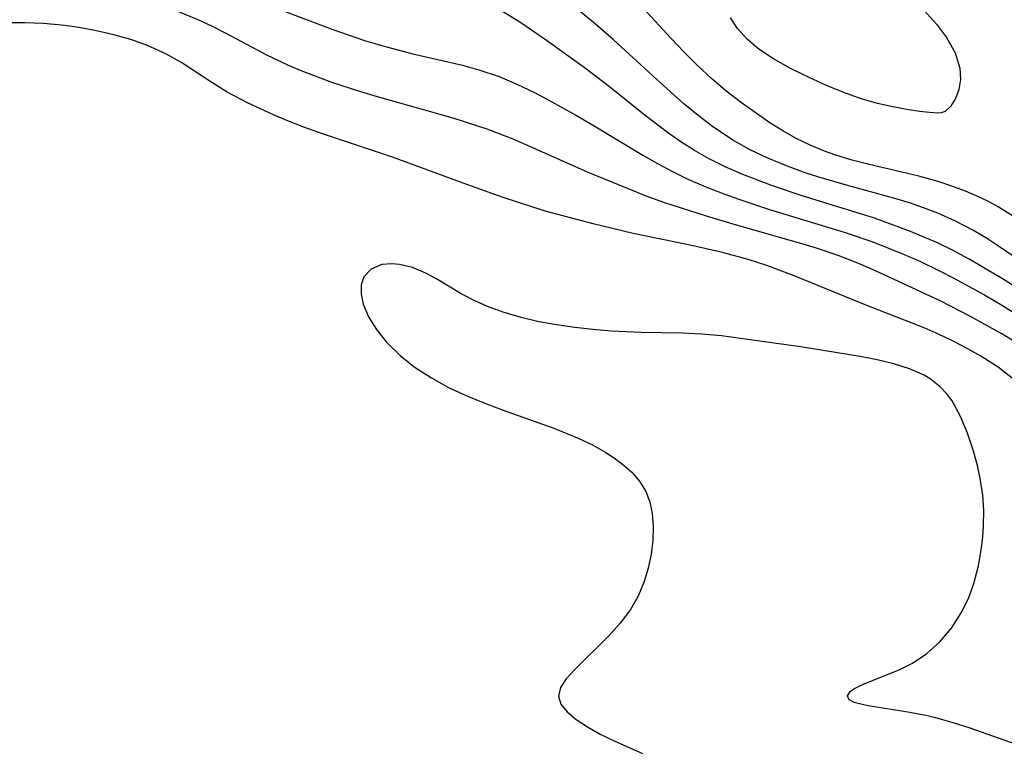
# Model space of a CAD drawing. Header units: metres. Extents: x 1073367 to 1082519, y 1569854 to 1574957.
# Tile 599 of 656: x 1078984 to 1079074, y 1573418 to 1573485. Entities that reach past the tile are written whole.
import ezdxf

# ---------------------------------------------------------------- set-up
doc = ezdxf.new("R2010")
doc.units = ezdxf.units.M
doc.layers.add('CGG_CurvaNivelLidar_v1', color=253, linetype='Continuous', lineweight=30)

msp = doc.modelspace()

# ---------------------------------------------------------------- linework, layer by layer
at = {"layer": 'CGG_CurvaNivelLidar_v1'}
for p, q in [((1079036.7367, 1573485.0923, 70), (1079033.1004, 1573488.0679, 70)), ((1079000.6377, 1573485.3119, 71.5), (1078998.2802, 1573486.2827, 71.5)), ((1079008.5819, 1573486.0771, 71), (1079012.946, 1573484.4213, 71)), ((1079030.1025, 1573485.0332, 70.5), (1079028.2845, 1573486.1689, 70.5)), ((1079043.8511, 1573483.6044, 69.5), (1079041.3067, 1573486.3656, 69.5)), ((1079066.9504, 1573486.1494, 69), (1079068.0982, 1573484.9017, 69)), ((1079001.9594, 1573484.6889, 71.5), (1079000.6377, 1573485.3119, 71.5)), ((1079038.5563, 1573483.5104, 70), (1079036.7367, 1573485.0923, 70)), ((1079049.9179, 1573484.5286, 69), (1079049.2802, 1573485.4912, 69)), ((1078984.8078, 1573485.0382, 72), (1078983.1083, 1573485.0371, 72)), ((1078986.4987, 1573484.9727, 72), (1078984.8078, 1573485.0382, 72)), ((1078988.4502, 1573484.788, 72), (1078986.4987, 1573484.9727, 72)), ((1078989.7359, 1573484.6035, 72), (1078988.4502, 1573484.788, 72)), ((1078991.3521, 1573484.3083, 72), (1078989.7359, 1573484.6035, 72)), ((1078992.9421, 1573483.9439, 72), (1078991.3521, 1573484.3083, 72)), ((1079003.2607, 1573484.0286, 71.5), (1079001.9594, 1573484.6889, 71.5)), ((1079012.946, 1573484.4213, 71), (1079015.847, 1573483.4225, 71)), ((1079032.4635, 1573483.4332, 70.5), (1079030.1025, 1573485.0332, 70.5)), ((1079050.8097, 1573483.5206, 69), (1079049.9179, 1573484.5286, 69)), ((1079068.0982, 1573484.9017, 69), (1079069.0068, 1573483.6979, 69)), ((1078994.4969, 1573483.5021, 72), (1078992.9421, 1573483.9439, 72)), ((1078996.0057, 1573482.9695, 72), (1078994.4969, 1573483.5021, 72)), ((1079006.854, 1573482.1118, 71.5), (1079003.2607, 1573484.0286, 71.5)), ((1079015.847, 1573483.4225, 71), (1079017.5243, 1573482.9212, 71)), ((1079035.8931, 1573480.9481, 70.5), (1079032.4635, 1573483.4332, 70.5)), ((1079042.5388, 1573479.851, 70), (1079038.5563, 1573483.5104, 70)), ((1079045.0245, 1573482.3656, 69.5), (1079043.8511, 1573483.6044, 69.5)), ((1079051.8664, 1573482.6161, 69), (1079050.8097, 1573483.5206, 69)), ((1079069.0068, 1573483.6979, 69), (1079069.8007, 1573482.2854, 69)), ((1078997.7352, 1573482.1837, 72), (1078996.0057, 1573482.9695, 72)), ((1079017.5243, 1573482.9212, 71), (1079020.2616, 1573482.2192, 71)), ((1079053.2018, 1573481.738, 69), (1079051.8664, 1573482.6161, 69)), ((1078999.146, 1573481.3702, 72), (1078997.7352, 1573482.1837, 72)), ((1079008.8352, 1573481.1691, 71.5), (1079006.854, 1573482.1118, 71.5)), ((1079020.2616, 1573482.2192, 71), (1079024.7924, 1573481.1636, 71)), ((1079046.2348, 1573481.1602, 69.5), (1079045.0245, 1573482.3656, 69.5)), ((1079054.7621, 1573480.877, 69), (1079053.2018, 1573481.738, 69)), ((1079069.8007, 1573482.2854, 69), (1079070.2278, 1573480.8874, 69)), ((1079001.8832, 1573479.5729, 72), (1078999.146, 1573481.3702, 72)), ((1079010.1564, 1573480.6101, 71.5), (1079008.8352, 1573481.1691, 71.5)), ((1079012.8543, 1573479.5986, 71.5), (1079010.1564, 1573480.6101, 71.5)), ((1079024.7924, 1573481.1636, 71), (1079026.2781, 1573480.7531, 71)), ((1079026.2781, 1573480.7531, 71), (1079028.1262, 1573480.1291, 71)), ((1079038.2056, 1573479.1876, 70.5), (1079035.8931, 1573480.9481, 70.5)), ((1079047.5221, 1573479.9644, 69.5), (1079046.2348, 1573481.1602, 69.5)), ((1079056.4692, 1573480.0336, 69), (1079054.7621, 1573480.877, 69)), ((1079070.2278, 1573480.8874, 69), (1079070.2797, 1573479.8716, 69)), ((1079028.1262, 1573480.1291, 71), (1079029.7642, 1573479.4436, 71)), ((1079045.0159, 1573477.6454, 70), (1079042.5388, 1573479.851, 70)), ((1079048.856, 1573478.8274, 69.5), (1079047.5221, 1573479.9644, 69.5)), ((1079058.0293, 1573479.3181, 69), (1079056.4692, 1573480.0336, 69)), ((1079070.2797, 1573479.8716, 69), (1079070.1323, 1573478.9359, 69)), ((1079003.2837, 1573478.7044, 72), (1079001.8832, 1573479.5729, 72)), ((1079015.5159, 1573478.7269, 71.5), (1079012.8543, 1573479.5986, 71.5)), ((1079029.7642, 1573479.4436, 71), (1079031.3701, 1573478.6687, 71)), ((1079041.4836, 1573476.564, 70.5), (1079038.2056, 1573479.1876, 70.5)), ((1079050.2606, 1573477.7421, 69.5), (1079048.856, 1573478.8274, 69.5)), ((1079059.6183, 1573478.6607, 69), (1079058.0293, 1573479.3181, 69)), ((1079070.1323, 1573478.9359, 69), (1079069.8316, 1573478.1296, 69)), ((1079005.142, 1573477.7171, 72), (1079003.2837, 1573478.7044, 72)), ((1079017.0248, 1573478.2744, 71.5), (1079015.5159, 1573478.7269, 71.5)), ((1079023.942, 1573476.3189, 71.5), (1079017.0248, 1573478.2744, 71.5)), ((1079031.3701, 1573478.6687, 71), (1079032.9555, 1573477.8334, 71)), ((1079061.2092, 1573478.0994, 69), (1079059.6183, 1573478.6607, 69)), ((1079062.6899, 1573477.6776, 69), (1079061.2092, 1573478.0994, 69)), ((1079069.8316, 1573478.1296, 69), (1079069.3569, 1573477.3972, 69)), ((1079007.518, 1573476.6205, 72), (1079005.142, 1573477.7171, 72)), ((1079032.9555, 1573477.8334, 71), (1079035.2171, 1573476.5656, 71)), ((1079046.3042, 1573476.5784, 70), (1079045.0159, 1573477.6454, 70)), ((1079052.8675, 1573475.9127, 69.5), (1079050.2606, 1573477.7421, 69.5)), ((1079064.0983, 1573477.3535, 69), (1079062.6899, 1573477.6776, 69)), ((1079065.388, 1573477.1117, 69), (1079064.0983, 1573477.3535, 69)), ((1079066.5254, 1573476.9387, 69), (1079065.388, 1573477.1117, 69)), ((1079069.3569, 1573477.3972, 69), (1079068.8761, 1573476.9438, 69)), ((1079008.7393, 1573476.1126, 72), (1079007.518, 1573476.6205, 72)), ((1079010.3063, 1573475.5119, 72), (1079008.7393, 1573476.1126, 72)), ((1079027.0327, 1573475.3143, 71.5), (1079023.942, 1573476.3189, 71.5)), ((1079035.2171, 1573476.5656, 71), (1079036.8035, 1573475.6338, 71)), ((1079043.6289, 1573474.9258, 70.5), (1079041.4836, 1573476.564, 70.5)), ((1079047.6263, 1573475.5665, 70), (1079046.3042, 1573476.5784, 70)), ((1079067.4476, 1573476.8334, 69), (1079066.5254, 1573476.9387, 69)), ((1079068.2227, 1573476.786, 69), (1079067.4476, 1573476.8334, 69)), ((1079068.5, 1573476.8093, 69), (1079068.2227, 1573476.786, 69)), ((1079068.8761, 1573476.9438, 69), (1079068.5, 1573476.8093, 69)), ((1079012.0145, 1573474.907, 72), (1079010.3063, 1573475.5119, 72)), ((1079028.2264, 1573474.8773, 71.5), (1079027.0327, 1573475.3143, 71.5)), ((1079036.8035, 1573475.6338, 71), (1079041.2568, 1573472.9396, 71)), ((1079049.4788, 1573474.3274, 70), (1079047.6263, 1573475.5665, 70)), ((1079054.0568, 1573475.1559, 69.5), (1079052.8675, 1573475.9127, 69.5)), ((1079018.4012, 1573472.7494, 72), (1079012.0145, 1573474.907, 72)), ((1079029.579, 1573474.3361, 71.5), (1079028.2264, 1573474.8773, 71.5)), ((1079036.2172, 1573471.406, 71.5), (1079029.579, 1573474.3361, 71.5)), ((1079044.7313, 1573474.1564, 70.5), (1079043.6289, 1573474.9258, 70.5)), ((1079051.0574, 1573473.4478, 70), (1079049.4788, 1573474.3274, 70)), ((1079055.2793, 1573474.4617, 69.5), (1079054.0568, 1573475.1559, 69.5)), ((1079056.5417, 1573473.85, 69.5), (1079055.2793, 1573474.4617, 69.5)), ((1079045.9794, 1573473.3643, 70.5), (1079044.7313, 1573474.1564, 70.5)), ((1079052.6938, 1573472.6674, 70), (1079051.0574, 1573473.4478, 70)), ((1079057.8433, 1573473.3171, 69.5), (1079056.5417, 1573473.85, 69.5)), ((1079025.1839, 1573470.2573, 72), (1079018.4012, 1573472.7494, 72)), ((1079041.2568, 1573472.9396, 71), (1079042.6073, 1573472.1717, 71)), ((1079047.2649, 1573472.6368, 70.5), (1079045.9794, 1573473.3643, 70.5)), ((1079048.7812, 1573471.886, 70.5), (1079047.2649, 1573472.6368, 70.5)), ((1079054.3753, 1573471.9694, 70), (1079052.6938, 1573472.6674, 70)), ((1079058.7904, 1573472.9828, 69.5), (1079057.8433, 1573473.3171, 69.5)), ((1079060.2717, 1573472.5339, 69.5), (1079058.7904, 1573472.9828, 69.5)), ((1079061.8144, 1573472.1378, 69.5), (1079060.2717, 1573472.5339, 69.5)), ((1079042.6073, 1573472.1717, 71), (1079043.9773, 1573471.4417, 71)), ((1079050.2325, 1573471.2481, 70.5), (1079048.7812, 1573471.886, 70.5)), ((1079056.0921, 1573471.343, 70), (1079054.3753, 1573471.9694, 70)), ((1079066.4716, 1573471.0403, 69.5), (1079061.8144, 1573472.1378, 69.5)), ((1079038.5168, 1573470.4428, 71.5), (1079036.2172, 1573471.406, 71.5)), ((1079043.9773, 1573471.4417, 71), (1079045.3717, 1573470.761, 71)), ((1079045.3717, 1573470.761, 71), (1079047.0017, 1573470.0529, 71)), ((1079053.0939, 1573470.1428, 70.5), (1079050.2325, 1573471.2481, 70.5)), ((1079057.3317, 1573470.9367, 70), (1079056.0921, 1573471.343, 70)), ((1079059.8714, 1573470.1912, 70), (1079057.3317, 1573470.9367, 70)), ((1079068.2395, 1573470.5318, 69.5), (1079066.4716, 1573471.0403, 69.5)), ((1079028.4949, 1573469.0857, 72), (1079025.1839, 1573470.2573, 72)), ((1079041.67, 1573469.1843, 71.5), (1079038.5168, 1573470.4428, 71.5)), ((1079047.0017, 1573470.0529, 71), (1079048.6617, 1573469.4072, 71)), ((1079055.8284, 1573469.2186, 70.5), (1079053.0939, 1573470.1428, 70.5)), ((1079064.2825, 1573468.9841, 70), (1079059.8714, 1573470.1912, 70)), ((1079069.5001, 1573470.1097, 69.5), (1079068.2395, 1573470.5318, 69.5)), ((1079070.7347, 1573469.6436, 69.5), (1079069.5001, 1573470.1097, 69.5)), ((1079031.125, 1573468.2137, 72), (1079028.4949, 1573469.0857, 72)), ((1079043.2633, 1573468.5995, 71.5), (1079041.67, 1573469.1843, 71.5)), ((1079048.6617, 1573469.4072, 71), (1079050.0446, 1573468.9112, 71)), ((1079050.0446, 1573468.9112, 71), (1079052.8436, 1573467.9922, 71)), ((1079062.4134, 1573467.1755, 70.5), (1079055.8284, 1573469.2186, 70.5)), ((1079065.6061, 1573468.579, 70), (1079064.2825, 1573468.9841, 70)), ((1079071.9388, 1573469.1334, 69.5), (1079070.7347, 1573469.6436, 69.5)), ((1079072.8489, 1573468.7037, 69.5), (1079071.9388, 1573469.1334, 69.5)), ((1079032.448, 1573467.811, 72), (1079031.125, 1573468.2137, 72)), ((1079047.0859, 1573467.3587, 71.5), (1079043.2633, 1573468.5995, 71.5)), ((1079052.8436, 1573467.9922, 71), (1079059.6451, 1573465.9186, 71)), ((1079066.9127, 1573468.135, 70), (1079065.6061, 1573468.579, 70)), ((1079068.1977, 1573467.6452, 70), (1079066.9127, 1573468.135, 70)), ((1079073.7314, 1573468.2334, 69.5), (1079072.8489, 1573468.7037, 69.5)), ((1079075.1303, 1573467.3463, 69.5), (1079073.7314, 1573468.2334, 69.5)), ((1079036.711, 1573466.6738, 72), (1079032.448, 1573467.811, 72)), ((1079049.8178, 1573466.5482, 71.5), (1079047.0859, 1573467.3587, 71.5)), ((1079064.0806, 1573466.5948, 70.5), (1079062.4134, 1573467.1755, 70.5)), ((1079069.8372, 1573466.9239, 70), (1079068.1977, 1573467.6452, 70)), ((1079040.3782, 1573465.7846, 72), (1079036.711, 1573466.6738, 72)), ((1079055.6823, 1573464.8809, 71.5), (1079049.8178, 1573466.5482, 71.5)), ((1079065.7274, 1573465.9709, 70.5), (1079064.0806, 1573466.5948, 70.5)), ((1079071.4207, 1573466.1016, 70), (1079069.8372, 1573466.9239, 70)), ((1079045.4349, 1573464.763, 72), (1079040.3782, 1573465.7846, 72)), ((1079059.6451, 1573465.9186, 71), (1079062.2588, 1573465.0207, 71)), ((1079068.2341, 1573464.9064, 70.5), (1079065.7274, 1573465.9709, 70.5)), ((1079072.6498, 1573465.363, 70), (1079071.4207, 1573466.1016, 70)), ((1079073.8518, 1573464.5749, 70), (1079072.6498, 1573465.363, 70)), ((1079048.4251, 1573464.0924, 72), (1079045.4349, 1573464.763, 72)), ((1079057.2073, 1573464.4117, 71.5), (1079055.6823, 1573464.8809, 71.5)), ((1079059.0924, 1573463.7722, 71.5), (1079057.2073, 1573464.4117, 71.5)), ((1079062.2588, 1573465.0207, 71), (1079065.143, 1573463.8772, 71)), ((1079069.5404, 1573464.2686, 70.5), (1079068.2341, 1573464.9064, 70.5)), ((1079078.5091, 1573461.3549, 70), (1079073.8518, 1573464.5749, 70)), ((1079050.8783, 1573463.4179, 72), (1079048.4251, 1573464.0924, 72)), ((1079060.8908, 1573463.0784, 71.5), (1079059.0924, 1573463.7722, 71.5)), ((1079065.143, 1573463.8772, 71), (1079066.5605, 1573463.2521, 71)), ((1079071.0791, 1573463.4317, 70.5), (1079069.5404, 1573464.2686, 70.5)), ((1079017.4129, 1573462.9459, 72.5), (1079016.4356, 1573462.5374, 72.5)), ((1079018.3195, 1573463.0303, 72.5), (1079017.4129, 1573462.9459, 72.5)), ((1079019.0263, 1573462.9692, 72.5), (1079018.3195, 1573463.0303, 72.5)), ((1079020.2278, 1573462.6791, 72.5), (1079019.0263, 1573462.9692, 72.5)), ((1079021.4464, 1573462.1786, 72.5), (1079020.2278, 1573462.6791, 72.5)), ((1079052.5835, 1573462.8645, 72), (1079050.8783, 1573463.4179, 72)), ((1079055.0796, 1573461.9126, 72), (1079052.5835, 1573462.8645, 72)), ((1079062.5127, 1573462.3813, 71.5), (1079060.8908, 1573463.0784, 71.5)), ((1079066.5605, 1573463.2521, 71), (1079068.4287, 1573462.361, 71)), ((1079074.1236, 1573461.6336, 70.5), (1079071.0791, 1573463.4317, 70.5)), ((1079015.772, 1573461.8163, 72.5), (1079015.5418, 1573461.0916, 72.5)), ((1079016.4356, 1573462.5374, 72.5), (1079015.772, 1573461.8163, 72.5)), ((1079022.4945, 1573461.5954, 72.5), (1079021.4464, 1573462.1786, 72.5)), ((1079061.7157, 1573459.2218, 72), (1079055.0796, 1573461.9126, 72)), ((1079067.1023, 1573460.2589, 71.5), (1079062.5127, 1573462.3813, 71.5)), ((1079068.4287, 1573462.361, 71), (1079069.6201, 1573461.7532, 71)), ((1079069.6201, 1573461.7532, 71), (1079072.4667, 1573460.1803, 71)), ((1079015.5418, 1573461.0916, 72.5), (1079015.5325, 1573460.2492, 72.5)), ((1079024.6727, 1573460.2708, 72.5), (1079022.4945, 1573461.5954, 72.5)), ((1079076.972, 1573459.8385, 70.5), (1079074.1236, 1573461.6336, 70.5)), ((1079015.5325, 1573460.2492, 72.5), (1079015.728, 1573459.3317, 72.5)), ((1079025.9043, 1573459.6397, 72.5), (1079024.6727, 1573460.2708, 72.5)), ((1079068.4813, 1573459.604, 71.5), (1079067.1023, 1573460.2589, 71.5)), ((1079072.4667, 1573460.1803, 71), (1079074.1118, 1573459.2074, 71)), ((1079015.728, 1573459.3317, 72.5), (1079016.215, 1573458.18, 72.5)), ((1079027.2193, 1573459.0716, 72.5), (1079025.9043, 1573459.6397, 72.5)), ((1079028.6011, 1573458.5701, 72.5), (1079027.2193, 1573459.0716, 72.5)), ((1079066.9571, 1573457.1612, 72), (1079061.7157, 1573459.2218, 72)), ((1079071.134, 1573458.2507, 71.5), (1079068.4813, 1573459.604, 71.5)), ((1079074.1118, 1573459.2074, 71), (1079076.8091, 1573457.5032, 71)), ((1079016.215, 1573458.18, 72.5), (1079016.9346, 1573457.0128, 72.5)), ((1079030.1522, 1573458.1087, 72.5), (1079028.6011, 1573458.5701, 72.5)), ((1079031.7514, 1573457.7303, 72.5), (1079030.1522, 1573458.1087, 72.5)), ((1079074.0543, 1573456.6272, 71.5), (1079071.134, 1573458.2507, 71.5)), ((1079033.3834, 1573457.433, 72.5), (1079031.7514, 1573457.7303, 72.5)), ((1079035.0408, 1573457.1985, 72.5), (1079033.3834, 1573457.433, 72.5)), ((1079036.6956, 1573457.0129, 72.5), (1079035.0408, 1573457.1985, 72.5)), ((1079016.9346, 1573457.0128, 72.5), (1079017.8498, 1573455.8649, 72.5)), ((1079038.3609, 1573456.8737, 72.5), (1079036.6956, 1573457.0129, 72.5)), ((1079041.1046, 1573456.7497, 72.5), (1079038.3609, 1573456.8737, 72.5)), ((1079044.8194, 1573456.6844, 72.5), (1079041.1046, 1573456.7497, 72.5)), ((1079046.6352, 1573456.5987, 72.5), (1079044.8194, 1573456.6844, 72.5)), ((1079048.4419, 1573456.4431, 72.5), (1079046.6352, 1573456.5987, 72.5)), ((1079055.6518, 1573455.4453, 72.5), (1079048.4419, 1573456.4431, 72.5)), ((1079068.3461, 1573456.5597, 72), (1079066.9571, 1573457.1612, 72)), ((1079069.431, 1573456.0474, 72), (1079068.3461, 1573456.5597, 72)), ((1079075.6245, 1573455.6598, 71.5), (1079074.0543, 1573456.6272, 71.5)), ((1079017.8498, 1573455.8649, 72.5), (1079019.1278, 1573454.6022, 72.5)), ((1079061.1002, 1573454.5468, 72.5), (1079055.6518, 1573455.4453, 72.5)), ((1079070.4949, 1573455.5069, 72), (1079069.431, 1573456.0474, 72)), ((1079072.1435, 1573454.5877, 72), (1079070.4949, 1573455.5069, 72)), ((1079019.1278, 1573454.6022, 72.5), (1079020.4686, 1573453.5551, 72.5)), ((1079062.6793, 1573454.2438, 72.5), (1079061.1002, 1573454.5468, 72.5)), ((1079073.7105, 1573453.5779, 72), (1079072.1435, 1573454.5877, 72)), ((1079064.1989, 1573453.8842, 72.5), (1079062.6793, 1573454.2438, 72.5)), ((1079065.634, 1573453.4292, 72.5), (1079064.1989, 1573453.8842, 72.5)), ((1079020.4686, 1573453.5551, 72.5), (1079021.9436, 1573452.6003, 72.5)), ((1079066.9534, 1573452.8337, 72.5), (1079065.634, 1573453.4292, 72.5)), ((1079067.5119, 1573452.4981, 72.5), (1079066.9534, 1573452.8337, 72.5)), ((1079075.1634, 1573452.4433, 72), (1079073.7105, 1573453.5779, 72)), ((1079021.9436, 1573452.6003, 72.5), (1079023.5198, 1573451.7319, 72.5)), ((1079068.4235, 1573451.7829, 72.5), (1079067.5119, 1573452.4981, 72.5)), ((1079023.5198, 1573451.7319, 72.5), (1079025.173, 1573450.949, 72.5)), ((1079025.173, 1573450.949, 72.5), (1079026.8179, 1573450.2741, 72.5)), ((1079069.0029, 1573451.1694, 72.5), (1079068.4235, 1573451.7829, 72.5)), ((1079069.5123, 1573450.4875, 72.5), (1079069.0029, 1573451.1694, 72.5)), ((1079026.8179, 1573450.2741, 72.5), (1079028.4945, 1573449.6546, 72.5)), ((1079070.2946, 1573449.0799, 72.5), (1079069.5123, 1573450.4875, 72.5)), ((1079028.4945, 1573449.6546, 72.5), (1079033.1337, 1573448.0096, 72.5)), ((1079070.9234, 1573447.5347, 72.5), (1079070.2946, 1573449.0799, 72.5)), ((1079033.1337, 1573448.0096, 72.5), (1079035.345, 1573447.098, 72.5)), ((1079071.4546, 1573445.9034, 72.5), (1079070.9234, 1573447.5347, 72.5)), ((1079035.345, 1573447.098, 72.5), (1079036.6605, 1573446.4681, 72.5)), ((1079036.6605, 1573446.4681, 72.5), (1079037.8934, 1573445.7798, 72.5)), ((1079037.8934, 1573445.7798, 72.5), (1079038.674, 1573445.2707, 72.5)), ((1079071.8232, 1573444.5873, 72.5), (1079071.4546, 1573445.9034, 72.5)), ((1079038.674, 1573445.2707, 72.5), (1079039.3989, 1573444.7293, 72.5)), ((1079039.3989, 1573444.7293, 72.5), (1079040.2419, 1573443.9812, 72.5)), ((1079040.2419, 1573443.9812, 72.5), (1079040.9547, 1573443.1721, 72.5)), ((1079072.1211, 1573443.2411, 72.5), (1079071.8232, 1573444.5873, 72.5)), ((1079040.9547, 1573443.1721, 72.5), (1079041.5072, 1573442.2903, 72.5)), ((1079072.3145, 1573441.8704, 72.5), (1079072.1211, 1573443.2411, 72.5)), ((1079041.5072, 1573442.2903, 72.5), (1079041.8886, 1573441.287, 72.5)), ((1079041.8886, 1573441.287, 72.5), (1079042.1036, 1573440.2107, 72.5)), ((1079072.4029, 1573440.4793, 72.5), (1079072.3145, 1573441.8704, 72.5)), ((1079042.1036, 1573440.2107, 72.5), (1079042.192, 1573439.0798, 72.5)), ((1079072.3881, 1573439.0813, 72.5), (1079072.4029, 1573440.4793, 72.5)), ((1079042.192, 1573439.0798, 72.5), (1079042.1697, 1573437.7398, 72.5)), ((1079072.3139, 1573438.0751, 72.5), (1079072.3881, 1573439.0813, 72.5)), ((1079042.1697, 1573437.7398, 72.5), (1079042.0247, 1573436.4822, 72.5)), ((1079072.1973, 1573437.074, 72.5), (1079072.3139, 1573438.0751, 72.5)), ((1079071.9225, 1573435.4162, 72.5), (1079072.1973, 1573437.074, 72.5)), ((1079042.0247, 1573436.4822, 72.5), (1079041.762, 1573435.2227, 72.5)), ((1079041.762, 1573435.2227, 72.5), (1079041.3833, 1573433.9817, 72.5)), ((1079071.5114, 1573433.8018, 72.5), (1079071.9225, 1573435.4162, 72.5)), ((1079041.3833, 1573433.9817, 72.5), (1079040.8306, 1573432.6646, 72.5)), ((1079071.0005, 1573432.4386, 72.5), (1079071.5114, 1573433.8018, 72.5)), ((1079040.8306, 1573432.6646, 72.5), (1079040.1292, 1573431.4234, 72.5)), ((1079070.3546, 1573431.1433, 72.5), (1079071.0005, 1573432.4386, 72.5)), ((1079040.1292, 1573431.4234, 72.5), (1079039.2013, 1573430.1834, 72.5)), ((1079069.4504, 1573429.7447, 72.5), (1079070.3546, 1573431.1433, 72.5)), ((1079039.2013, 1573430.1834, 72.5), (1079038.1658, 1573429.0347, 72.5)), ((1079068.3999, 1573428.4881, 72.5), (1079069.4504, 1573429.7447, 72.5)), ((1079038.1658, 1573429.0347, 72.5), (1079035.0393, 1573425.9503, 72.5)), ((1079067.2155, 1573427.411, 72.5), (1079068.3999, 1573428.4881, 72.5)), ((1079065.8836, 1573426.5301, 72.5), (1079067.2155, 1573427.411, 72.5)), ((1079035.0393, 1573425.9503, 72.5), (1079034.2727, 1573425.1056, 72.5)), ((1079061.4017, 1573424.6212, 72.5), (1079064.6881, 1573425.9315, 72.5)), ((1079064.6881, 1573425.9315, 72.5), (1079065.8836, 1573426.5301, 72.5)), ((1079034.2727, 1573425.1056, 72.5), (1079033.7448, 1573424.303, 72.5)), ((1079033.7448, 1573424.303, 72.5), (1079033.5554, 1573423.5316, 72.5)), ((1079059.9497, 1573423.558, 72.5), (1079060.2379, 1573423.9684, 72.5)), ((1079060.2379, 1573423.9684, 72.5), (1079060.5832, 1573424.2129, 72.5)), ((1079060.5832, 1573424.2129, 72.5), (1079061.4017, 1573424.6212, 72.5)), ((1079033.5554, 1573423.5316, 72.5), (1079033.7766, 1573422.7938, 72.5)), ((1079060.0979, 1573423.1935, 72.5), (1079059.9497, 1573423.558, 72.5)), ((1079060.5558, 1573422.9521, 72.5), (1079060.0979, 1573423.1935, 72.5)), ((1079033.7766, 1573422.7938, 72.5), (1079034.3423, 1573422.0767, 72.5)), ((1079060.9221, 1573422.8407, 72.5), (1079060.5558, 1573422.9521, 72.5)), ((1079061.8484, 1573422.6397, 72.5), (1079060.9221, 1573422.8407, 72.5)), ((1079065.639, 1573422.0204, 72.5), (1079061.8484, 1573422.6397, 72.5)), ((1079034.3423, 1573422.0767, 72.5), (1079035.1711, 1573421.3802, 72.5)), ((1079035.1711, 1573421.3802, 72.5), (1079036.1966, 1573420.7055, 72.5)), ((1079067.0913, 1573421.7405, 72.5), (1079065.639, 1573422.0204, 72.5)), ((1079067.8952, 1573421.5593, 72.5), (1079067.0913, 1573421.7405, 72.5)), ((1079069.5071, 1573421.1237, 72.5), (1079067.8952, 1573421.5593, 72.5)), ((1079036.1966, 1573420.7055, 72.5), (1079037.3721, 1573420.0514, 72.5)), ((1079071.0754, 1573420.6294, 72.5), (1079069.5071, 1573421.1237, 72.5)), ((1079077.0805, 1573418.506, 72.5), (1079071.0754, 1573420.6294, 72.5)), ((1079037.3721, 1573420.0514, 72.5), (1079038.6465, 1573419.4259, 72.5)), ((1079038.6465, 1573419.4259, 72.5), (1079041.2229, 1573418.2699, 72.5))]:
    msp.add_line(p, q, dxfattribs=at)

doc.saveas('drawing.dxf')
